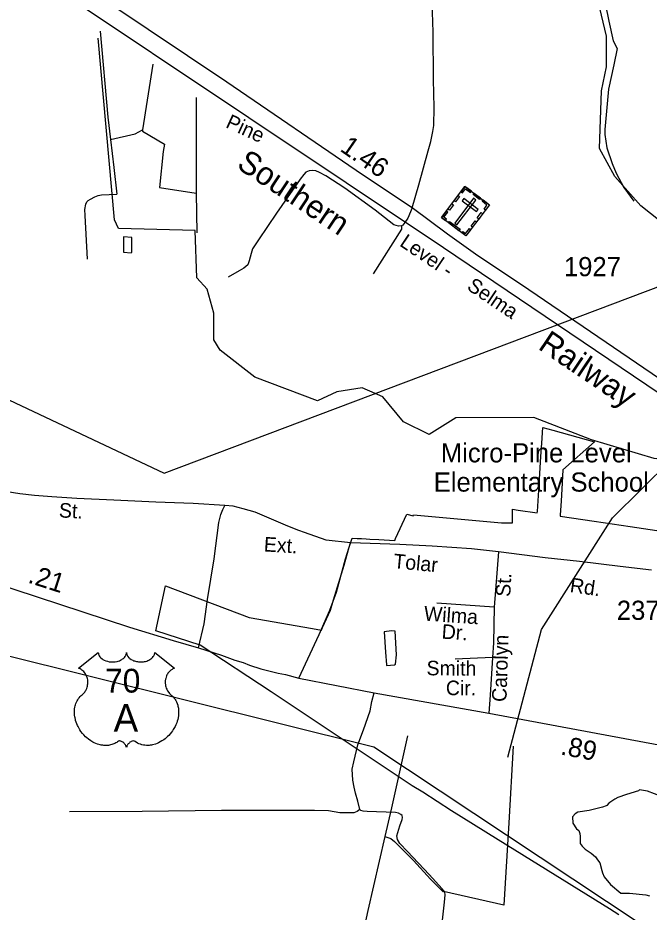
# Model space of a CAD drawing. Extents: x 2082433 to 2279600, y 546599 to 755198.
# Drawn here: x 2218584 to 2222701, y 640416 to 646246 of the extents above; entities that cross this region are included whole.
import ezdxf

# ---------------------------------------------------------------- set-up
doc = ezdxf.new("R2010")
doc.units = 0
for name, color, linetype in [('Exist Boundary Political City Limit New', 7, 'Continuous'), ('Exist Cultural Cemetery CELL', 7, 'Continuous'), ('Exist Cultural Educational Facility Elementary Label', 7, 'Continuous'), ('Exist Hydrographic Creek Single Shore', 7, 'Continuous'), ('Exist Hydrographic Misc Water Feature', 7, 'Continuous'), ('Exist Railroad Mainline', 7, 'Continuous'), ('Exist Railroad Mainline Label', 7, 'Continuous'), ('Exist Road Non-System Type 51', 7, 'Continuous'), ('Exist Road Non-System Type 51 Label', 7, 'Continuous'), ('Exist Road Primary US Attributed', 7, 'Continuous'), ('Exist Road Primary US Mileage Hundredths English Label', 7, 'Continuous'), ('Exist Road Primary US Shield CELL', 7, 'Continuous'), ('Exist Road Primary US Shield Number Label', 7, 'Continuous'), ('Exist Road Secondary Mileage Hundredths English Label', 7, 'Continuous'), ('Exist Road Secondary Type 51 Attributed', 7, 'Continuous'), ('Exist Road Secondary Type 51 Label', 7, 'Continuous'), ('Exist Road Secondary Type 51 Number Label', 7, 'Continuous'), ('Exist Utilities Electrical Transmission Line', 7, 'Continuous'), ('Map Preparation Boundary City Limit Buffer Line', 7, 'Continuous')]:
    doc.layers.add(name, color=color, linetype=linetype)

msp = doc.modelspace()

# ---------------------------------------------------------------- linework, layer by layer
at = {"layer": 'Exist Boundary Political City Limit New'}
for points in [[(2220796, 642852.8), (2220826, 642851.1), (2220855, 642849.8), (2220879.8, 642848.6), (2220938.5, 642845.6), (2221007.2, 642841.8), (2221042, 642839.8), (2221047.2, 642851.3), (2221120.5, 643009.6), (2221161.8, 643000.5), (2221164.5, 643006.5), (2221739, 642954.3), (2221809.5, 642953.4), (2221810.5, 643043.4), (2221847.8, 643037.8), (2221971.8, 643018.8), (2221972.2, 643027.7), (2221983.5, 643202.9), (2221995.5, 643387.3), (2222001.5, 643474.6), (2222008.8, 643575.5), (2222073.2, 643557.8), (2222345, 643482.5), (2222138.2, 643300.6), (2222131, 643172.7), (2222126.5, 643098.2), (2222120.8, 643003.9), (2222120.2, 642997.3), (2222341.5, 642965.2), (2222576.8, 642931), (2222751, 642904.1)], [(2222503.2, 640399), (2222441.8, 640437.5), (2221778.8, 640847.6), (2221412.8, 641076.5), (2221224.5, 641198.4), (2221156.5, 641238.9), (2220236, 641851.6), (2219772.5, 642156.7), (2219482.8, 642249.8), (2219546.8, 642544.4), (2220091.5, 642336.2), (2220504.5, 642265.4), (2220563.8, 642255), (2220571, 642270.9), (2220622, 642384.2), (2220641.8, 642452.8), (2220711.5, 642678.9), (2220744.5, 642795.9), (2220764.2, 642854.6), (2220796, 642852.8)]]:
    msp.add_lwpolyline(points, dxfattribs=at)
at = {"layer": 'Exist Cultural Cemetery CELL'}
for points in [[(2221500.1, 645147.5), (2221659.2, 645027.9), (2221506.2, 644824.4), (2221347.1, 644944)], [(2221474.1, 645112.9), (2221483.2, 645106.1), (2221502.5, 645131.8), (2221534.9, 645107.5), (2221541.6, 645116.4), (2221500.1, 645147.5)], [(2221429.5, 645053.7), (2221455.5, 645088.3), (2221464.6, 645081.5), (2221438.6, 645046.8)], [(2221569.7, 645058.6), (2221554.7, 645069.8), (2221432.8, 644907.8), (2221447.8, 644896.5)], [(2221491.8, 645068.6), (2221480.6, 645053.7), (2221574.7, 644982.9), (2221585.9, 644997.9)], [(2221559.3, 645103), (2221600.7, 645071.9), (2221593.9, 645062.8), (2221552.5, 645093.9)], [(2221633.2, 644993.2), (2221624.2, 645000), (2221643.5, 645025.7), (2221611.1, 645050.1), (2221617.8, 645059), (2221659.3, 645027.8)], [(2221389.1, 645000), (2221415.1, 645034.6), (2221424.2, 645027.7), (2221398.2, 644993.1)], [(2221373.6, 644924.2), (2221380.5, 644933.4), (2221362.9, 644946.6), (2221387.2, 644978.9), (2221378.3, 644985.6), (2221347.1, 644944.1)], [(2221580.2, 644941.7), (2221606.2, 644976.3), (2221615.3, 644969.4), (2221589.3, 644934.8)], [(2221399.9, 644918.7), (2221467.7, 644867.7), (2221460.9, 644858.6), (2221393.1, 644909.6)], [(2221540.6, 644889), (2221566.6, 644923.6), (2221575.7, 644916.8), (2221549.7, 644882.1)], [(2221479.7, 644844.3), (2221486.6, 644853.5), (2221504.2, 644840.3), (2221528.5, 644872.6), (2221537.4, 644865.9), (2221506.2, 644824.4)]]:
    msp.add_lwpolyline(points, close=True, dxfattribs=at)
at = {"layer": 'Exist Hydrographic Creek Single Shore'}
for points in [[(2222840.4, 643359.5), (2222733.2, 643372.7), (2222324.1, 643495.8), (2221948.2, 643641.2), (2221440.1, 643638.4), (2221266.2, 643530.4), (2221099.1, 643612.5), (2220964.2, 643776), (2220830.1, 643834.5), (2220664.2, 643808.4), (2220539.1, 643748.5), (2220130.2, 643904.5), (2219904, 644079.7), (2219862.2, 644146.1), (2219861.2, 644320), (2219818.1, 644478.3), (2219751.1, 644551.8), (2219740.2, 644860.3)], [(2221780.1, 641427.3), (2221999.3, 642258.7), (2222463.1, 642987.7), (2222840.4, 643359.5)]]:
    msp.add_lwpolyline(points, dxfattribs=at)
at = {"layer": 'Exist Hydrographic Misc Water Feature'}
for p, q in [((2219463.2, 645944.1), (2219397.8, 645516)), ((2219746.8, 645102.8), (2219750.1, 644844.7)), ((2223256.5, 644535.7), (2222646.2, 645021))]:
    msp.add_line(p, q, dxfattribs=at)
for points in [[(2222646.2, 645021), (2222478.1, 645211.4), (2222377.2, 645393.9), (2222391.1, 645770.7), (2222423.1, 645927.6), (2222422.1, 646127.6), (2222028.2, 647792.1), (2221851.2, 647966.2), (2221617.3, 648148.1), (2221132.1, 648341.7), (2221073.2, 648434.7), (2221053.2, 648933.6), (2221011.1, 649016.5), (2220818.2, 649191), (2220500.1, 649404.1), (2220182.1, 649669.7), (2220140.1, 649752.5), (2220147.2, 649854.1), (2221675.1, 650636.5)], [(2221424.8, 648152.9), (2221547.4, 648078), (2221793.9, 647945.5), (2222086.9, 647785.6), (2222095.1, 647773.8), (2222125.4, 647716.1), (2222164.6, 647522.4), (2222241.1, 647186.9), (2222298.9, 646899.5), (2222377.7, 646524.2), (2222437.3, 646224.8), (2222466.6, 646097.1), (2222492.9, 646047.3), (2222471.8, 645941), (2222436.9, 645780.8), (2222412.5, 645518.9), (2222412.7, 645486.8), (2222425.2, 645398.9), (2222460.1, 645297.1), (2222486.5, 645233.5), (2222535.1, 645139.8), (2222601.8, 645050.2)], [(2219119.6, 646159.8), (2219171.5, 645598.4), (2219188.3, 645452.7)], [(2219740.2, 644860.3), (2219241.1, 644873.8), (2219215.1, 644930.1), (2219107.2, 646113.1)], [(2219746, 645726.2), (2219746.2, 645160.4), (2219746.8, 645102.8)], [(2219188.3, 645452.7), (2219348, 645489.8), (2219397.8, 645516)], [(2219397.8, 645516), (2219396, 645508.1), (2219540.5, 645423.1), (2219530.7, 645375), (2219508.4, 645141.2), (2219746.8, 645102.8)], [(2219188.3, 645452.7), (2219210, 645271), (2219229.1, 645096.9)], [(2219038, 644674), (2219021.8, 644957.9), (2219021.6, 644997.7), (2219027.3, 645031.7), (2219033, 645045.8), (2219043.3, 645055.7), (2219057.4, 645064.1), (2219086.8, 645080.3), (2219106.9, 645088.2), (2219128.8, 645092.2), (2219229.1, 645096.9)], [(2219273, 644819.4), (2219273.8, 644719.5), (2219323.8, 644714), (2219327.5, 644717.9), (2219327.1, 644789.8), (2219326.9, 644813.7), (2219273, 644819.4)], [(2220973.9, 642244.5), (2220980.8, 642110.4), (2220987.2, 642028.7), (2220989.2, 642024.8), (2221039.3, 642029), (2221047.1, 642033), (2221052.8, 642093), (2221044, 642248.9), (2221020, 642250.5), (2220973.9, 642244.5)], [(2221124.4, 641565.9), (2221019.8, 641095.5), (2220977.1, 640908.8)], [(2221814.6, 641498.7), (2221786.1, 640998.5), (2221753.9, 640462.7), (2221359.4, 640551.8), (2221357.3, 640547.7)], [(2222632.3, 641206.1), (2222552.6, 641183.7), (2222496.6, 641163.4), (2222477.1, 641153.4), (2222438.6, 641127.1), (2222424.8, 641110.9), (2222421.1, 641109.1), (2222397.3, 641100.9), (2222309.4, 641078.1), (2222235.3, 641067.8), (2222219.6, 641057.6), (2222201.5, 641037.6), (2222203.8, 640995.5), (2222228, 640959.7), (2222242.1, 640947.9), (2222248.3, 640927.9), (2222250.7, 640909.7), (2222250.7, 640891.8), (2222250.9, 640878), (2222250.7, 640863.9), (2222264.7, 640845.9), (2222284.8, 640826.3), (2222323.5, 640800.6), (2222351.4, 640776.5), (2222365.3, 640756.5), (2222379.7, 640737), (2222392, 640686.8), (2222396.1, 640672.8), (2222408.4, 640647), (2222448.6, 640597.2), (2222516.9, 640539.8), (2222573.1, 640540.3), (2222679.1, 640529.1), (2222703.1, 640523)], [(2222826.5, 641151.7), (2222690.4, 641204.7), (2222638.1, 641212.6), (2222632.3, 641206.1)], [(2220977.1, 640908.8), (2220866.8, 640426.7), (2220798.5, 640114.1), (2220777.4, 640038.2), (2220755.9, 639951.9), (2220753.8, 639927.8)], [(2220977.1, 640908.8), (2221016.9, 640895.2), (2221041.3, 640877.7), (2221164.2, 640752.5), (2221274.9, 640631.2), (2221331.1, 640573.6), (2221357.3, 640547.7)]]:
    msp.add_lwpolyline(points, dxfattribs=at)
at = {"layer": 'Exist Railroad Mainline'}
msp.add_lwpolyline([(2216825.4, 647770.7), (2217555, 647289.6), (2221360.3, 644749.5), (2223262.3, 643465.3)], dxfattribs=at)
at = {"layer": 'Exist Road Non-System Type 51'}
for p, q in [((2221718.3, 642764.7), (2221689.7, 642403.9)), ((2221689.7, 642403.9), (2221316.6, 642429.9)), ((2221679.3, 642075.6), (2221436.2, 642065.2))]:
    msp.add_line(p, q, dxfattribs=at)
for points in [[(2221155.4, 645008.1), (2221198.3, 645157.6), (2221259.4, 645379.3), (2221276.3, 645440.4), (2221290.6, 645504.7), (2221295.8, 645543.7), (2221299.7, 645662.1), (2221294.5, 645843.4), (2221291.9, 646153.5), (2221284.1, 646415.5), (2221290.6, 646476.6), (2221299.7, 646567), (2221291.9, 646732.1), (2221286.7, 646926.4)], [(2221085.2, 644891.1), (2221067, 644887.2), (2221035.8, 644897.6), (2220913.5, 644992.5), (2220715.9, 645134.9), (2220592.4, 645216.8), (2220550.8, 645238.9), (2220527.4, 645248), (2220507.9, 645251.9), (2220483.2, 645248), (2220461.1, 645240.2), (2220449.4, 645224.6), (2220424.7, 645194.7), (2220270, 644973.6), (2220153, 644800.1), (2220114, 644740.9), (2220104.9, 644709.7), (2220091.9, 644662.9), (2220082.8, 644635.6), (2220058.1, 644614.8), (2220028.2, 644597.9), (2219955.3, 644556.3)], [(2221155.4, 645008.1), (2221128.1, 644941.1), (2221108.6, 644912.5), (2221094.3, 644895.6), (2221085.2, 644891.1)], [(2221085.2, 644891.1), (2221085.2, 644867.7), (2220901.8, 644577.7)], [(2219762.9, 642139.3), (2219799.3, 642295.4), (2219820.1, 642455.3), (2219864.3, 642719.9), (2219895.5, 642955.8), (2219907.2, 643009.1), (2219921.5, 643040.3), (2219933.2, 643067.6)], [(2220415.6, 641942.4), (2220549.5, 642225.2), (2220618.4, 642384.4), (2220661.3, 642502.7), (2220719.8, 642720.5), (2220753.6, 642824.5)], [(2221689.7, 642403.9), (2221685.8, 642171.2), (2221679.3, 642075.6)], [(2221679.3, 642075.6), (2221665, 641830.6), (2221654.6, 641713.6)], [(2220813.4, 641086.2), (2220801.7, 641140.2), (2220786.1, 641190.9), (2220777, 641231.2), (2220767.9, 641276.7), (2220764, 641348.2), (2220775.7, 641397), (2220800.4, 641507.5), (2220838.1, 641604.3), (2220881, 641727.9), (2220891.4, 641789.6), (2220908.3, 641845.5)], [(2220813.4, 641086.2), (2220797.8, 641071.9), (2220775.7, 641064.1), (2220684.7, 641062.8), (2220610.6, 641077.1), (2220518.3, 641078.4), (2220289.5, 641079.7), (2219912.4, 641077.8), (2219393.7, 641071.9), (2218921.7, 641070)], [(2221354.3, 640363.4), (2221366, 640480.4), (2221371.2, 640528.5), (2221368.6, 640546.7), (2221350.4, 640568.8), (2221265.9, 640662.4), (2221125.5, 640811.3), (2221074.8, 640864.6), (2221059.2, 640889.3), (2221055.3, 640914), (2221076.1, 640978.3), (2221090.4, 641019.9), (2221093, 641034.2), (2221090.4, 641045.9), (2221081.3, 641053.7), (2221065.7, 641061.5), (2221047.5, 641065.4), (2220862.8, 641071.9), (2220836.8, 641074.5), (2220821.2, 641078.4), (2220813.4, 641086.2)]]:
    msp.add_lwpolyline(points, dxfattribs=at)
at = {"layer": 'Exist Road Primary US Attributed'}
msp.add_lwpolyline([(2218402.4, 642572.7), (2219312.2, 642274.5), (2219596.5, 642187.5), (2219762.9, 642139.3), (2219911.1, 642091.2), (2219998.9, 642058.4), (2220054.1, 642043.7), (2220094.5, 642025.3), (2220168, 642003.3), (2220237.8, 641984.9), (2220281.9, 641973.9), (2220330.1, 641965.6), (2220415.6, 641942.4), (2220908.3, 641845.5), (2221654.6, 641713.6), (2222986, 641465.9), (2223174.5, 641432.6), (2223199.2, 641428.8), (2223625.9, 641350), (2224060, 641270)], dxfattribs=at)
at = {"layer": 'Exist Road Primary US Shield CELL'}
msp.add_lwpolyline([(2219108.6, 642108.8), (2219109, 642103.4), (2219110.2, 642097.1), (2219111.2, 642093.9), (2219114.2, 642087.6), (2219119.1, 642080.2), (2219125.9, 642073), (2219133.5, 642066.7), (2219138.7, 642063.4), (2219147.5, 642058.7), (2219157.4, 642054.5), (2219168.5, 642051.3), (2219179.8, 642049), (2219192.2, 642047.7), (2219204.4, 642047.4), (2219217.6, 642048.4), (2219232.2, 642051.2), (2219239, 642053), (2219246.5, 642055.6), (2219253.5, 642058.4), (2219261.2, 642062.5), (2219267.3, 642066.5), (2219272.1, 642070), (2219279, 642076.5), (2219284.4, 642083.3), (2219286.7, 642087.1), (2219288.7, 642090.7), (2219291.3, 642098.5), (2219292.1, 642101.9), (2219292.6, 642109), (2219293.1, 642103), (2219293.7, 642099.3), (2219294.7, 642095.7), (2219296.2, 642091.8), (2219298.9, 642086.3), (2219302, 642081.8), (2219307.7, 642075), (2219311.3, 642071.7), (2219314.5, 642069), (2219323.3, 642063), (2219333.5, 642057.8), (2219338.5, 642055.6), (2219343.7, 642053.8), (2219350.2, 642051.8), (2219357, 642050.2), (2219363.6, 642049.1), (2219370.5, 642048.1), (2219377.5, 642047.6), (2219383.2, 642047.4), (2219390.2, 642047.5), (2219396.6, 642047.9), (2219403.2, 642048.6), (2219410.5, 642049.9), (2219416.4, 642051.1), (2219424.1, 642053.2), (2219431.1, 642055.7), (2219437.2, 642058.4), (2219445.2, 642062.5), (2219451.7, 642066.6), (2219456.4, 642070.4), (2219462, 642075.5), (2219467.3, 642081.7), (2219470.4, 642086.2), (2219472.6, 642090.8), (2219474.7, 642095.7), (2219475.9, 642100.8), (2219476.5, 642105.3), (2219476.7, 642109.2), (2219605.3, 642006.7), (2219602.2, 642005.6), (2219595.2, 642002.1), (2219589.7, 641998.9), (2219580.9, 641992.6), (2219577.1, 641989.2), (2219573.3, 641985.6), (2219569.8, 641981.8), (2219566.7, 641978.3), (2219563, 641973.1), (2219559.6, 641967.9), (2219556.4, 641962.2), (2219554, 641957.3), (2219550, 641947), (2219548.1, 641940.4), (2219546.9, 641934.9), (2219545.4, 641923.4), (2219545, 641917.9), (2219545, 641912.5), (2219545.3, 641906.8), (2219545.8, 641901.4), (2219546.8, 641895.7), (2219547.7, 641890.7), (2219549.3, 641884.5), (2219551.6, 641877.4), (2219554.4, 641870.4), (2219560.3, 641859.3), (2219567.9, 641847.9), (2219573.3, 641841.5), (2219578.6, 641836), (2219586.5, 641829.3), (2219590.8, 641825.5), (2219595.7, 641820.6), (2219603.8, 641811.3), (2219607.1, 641806.8), (2219610.4, 641801.9), (2219613.4, 641796.8), (2219616.4, 641791.3), (2219618.9, 641786.6), (2219623.4, 641775.5), (2219626.7, 641764.8), (2219628.2, 641759.2), (2219630.6, 641746.6), (2219631.5, 641740.4), (2219632.5, 641728), (2219632.5, 641713.2), (2219631.4, 641699), (2219628.7, 641682.5), (2219626.5, 641672.7), (2219623.2, 641661.2), (2219619.9, 641651.2), (2219614, 641636.6), (2219608.8, 641625.9), (2219602, 641613.5), (2219597.4, 641605.9), (2219592, 641597.9), (2219585.3, 641588.6), (2219577.4, 641578.7), (2219567.9, 641568.3), (2219560.2, 641560.6), (2219550.2, 641551.7), (2219544.1, 641546.7), (2219535.4, 641540.1), (2219523.6, 641532.2), (2219511.9, 641525.5), (2219501.9, 641520.4), (2219493.1, 641516.6), (2219481.7, 641512.2), (2219462.8, 641507), (2219455.9, 641505.6), (2219447.6, 641504.3), (2219440, 641503.6), (2219432.5, 641503.1), (2219422.5, 641503.1), (2219412.6, 641503.9), (2219403.1, 641505.3), (2219393.3, 641507.3), (2219383.1, 641510.3), (2219373.8, 641514), (2219364.4, 641518.6), (2219348.5, 641528.7), (2219343.9, 641531.1), (2219341.3, 641531.8), (2219335.1, 641532.1), (2219329.4, 641530.9), (2219323.4, 641528.5), (2219319.9, 641526.6), (2219315.1, 641523.5), (2219311.5, 641520.6), (2219307.1, 641516.4), (2219304, 641512.9), (2219301.7, 641510.2), (2219297.2, 641503.1), (2219295.6, 641499.8), (2219294, 641495.5), (2219292.5, 641489.1), (2219290.5, 641497.1), (2219288.1, 641502.4), (2219285.4, 641507), (2219282.5, 641511), (2219278.1, 641516.2), (2219274, 641520.1), (2219269.2, 641524), (2219264, 641527.1), (2219259.9, 641529.3), (2219256.1, 641530.7), (2219251.4, 641531.8), (2219247.6, 641532.2), (2219244.5, 641532.1), (2219240.2, 641531.1), (2219234.4, 641526.9), (2219228.9, 641523.1), (2219222.9, 641519.4), (2219215.8, 641515.6), (2219210.5, 641513.2), (2219204.3, 641510.7), (2219197, 641508.3), (2219189.1, 641506.2), (2219181, 641504.6), (2219173.9, 641503.5), (2219166.2, 641502.8), (2219159.3, 641502.6), (2219152.1, 641502.7), (2219145.3, 641503.2), (2219137.5, 641503.9), (2219127.8, 641505.3), (2219119.7, 641507.2), (2219111.2, 641509.4), (2219102.5, 641512.2), (2219093.1, 641515.7), (2219081.4, 641520.8), (2219073.3, 641525), (2219060.5, 641532.4), (2219045.4, 641542.8), (2219034.1, 641552), (2219025.8, 641559.5), (2219013.5, 641572), (2219006.4, 641580.1), (2218995.1, 641594.7), (2218987.9, 641605.3), (2218983.2, 641613), (2218976.4, 641625.5), (2218972.6, 641633.3), (2218967.7, 641644.7), (2218963.9, 641655.1), (2218960.7, 641665), (2218959, 641671.3), (2218956.6, 641682.3), (2218955.1, 641690.1), (2218953.6, 641700.8), (2218952.9, 641712.2), (2218952.7, 641722.6), (2218953, 641731.2), (2218954, 641741.3), (2218955.7, 641752.1), (2218957.7, 641761.3), (2218959.6, 641767.9), (2218962.3, 641775.9), (2218965.9, 641784.8), (2218970.2, 641793.3), (2218974.2, 641800.4), (2218979.3, 641808), (2218984.3, 641814.4), (2218990.9, 641821.6), (2218997.7, 641828.1), (2219004, 641833.2), (2219011.5, 641840.5), (2219015.3, 641844.9), (2219020, 641851.1), (2219023.7, 641856.8), (2219026.7, 641861.9), (2219030.6, 641869.4), (2219032.9, 641875), (2219035.9, 641883.7), (2219037.4, 641889.7), (2219038.9, 641897.6), (2219039.9, 641904.9), (2219040.3, 641914.1), (2219040, 641921.7), (2219039.1, 641930.6), (2219037.4, 641939.1), (2219035.4, 641946.6), (2219032.2, 641955.1), (2219029.3, 641961.3), (2219024.3, 641969.8), (2219018.9, 641977.6), (2219013.2, 641984), (2219007.5, 641989.7), (2219002, 641993.9), (2218996.8, 641997.6), (2218990.3, 642001.6), (2218984, 642004.7), (2218980, 642006.3)], close=True, dxfattribs=at)
at = {"layer": 'Exist Road Secondary Type 51 Attributed'}
for points in [[(2224808.7, 642512.4), (2224502.1, 642712), (2224299.6, 642852), (2224170.4, 642940.2), (2223816.7, 643175.6), (2223584, 643325.1), (2223414.5, 643429.7), (2223214.8, 643581.8), (2222919.7, 643791.2), (2221867.8, 644505.6), (2221583.1, 644694.8), (2221386.8, 644835.8), (2221155.4, 645008.1), (2220832.3, 645223.6), (2219947.5, 645826.5), (2218921.7, 646514.9), (2217388.6, 647516.3)], [(2222715.9, 642646.5), (2222512.6, 642670.5), (2222246.1, 642702.6), (2222022, 642726.9), (2221718.3, 642764.7), (2221541.9, 642783.7), (2221285.3, 642801.3), (2221075.8, 642812.4), (2220753.6, 642824.5), (2220594.4, 642841.8), (2220453.5, 642890.1), (2220415.6, 642903.8), (2220345.4, 642933.2), (2220207, 642990.3), (2220132.2, 643023.4), (2220052.7, 643045.2), (2219989.1, 643062.4), (2219933.2, 643067.6), (2219726.9, 643080.8), (2219484.6, 643089.4), (2219208.7, 643101.4), (2218968.9, 643113.5), (2218804.6, 643123.2), (2218692.6, 643131.9), (2218597.4, 643142.5), (2218513.1, 643156.4)]]:
    msp.add_lwpolyline(points, dxfattribs=at)
at = {"layer": 'Exist Utilities Electrical Transmission Line'}
for points in [[(2209747, 646239.1), (2210691, 646171.5), (2211115, 646140.4), (2214681.5, 645567.3), (2219537.2, 643277.6), (2223254, 644678.5)], [(2208662, 645571.8), (2209269.8, 644396.5), (2209718.5, 644261.8), (2210615.8, 644021.9), (2211563.1, 643790.5), (2212488.3, 643547.1), (2214743.3, 642980.8), (2216117, 642648.3), (2216617.5, 642561.9), (2220905, 641493.8), (2223288.9, 639914.8)]]:
    msp.add_lwpolyline(points, dxfattribs=at)
at = {"layer": 'Map Preparation Boundary City Limit Buffer Line'}
for points in [[(2220796, 642852.8), (2220826, 642851.1), (2220855, 642849.8), (2220879.8, 642848.6), (2220938.5, 642845.6), (2221007.2, 642841.8), (2221042, 642839.8), (2221047.2, 642851.3), (2221120.5, 643009.6), (2221161.8, 643000.5), (2221164.5, 643006.5), (2221739, 642954.3), (2221809.5, 642953.4), (2221810.5, 643043.4), (2221847.8, 643037.8), (2221971.8, 643018.8), (2221972.2, 643027.7), (2221983.5, 643202.9), (2221995.5, 643387.3), (2222001.5, 643474.6), (2222008.8, 643575.5), (2222073.2, 643557.8), (2222345, 643482.5), (2222138.2, 643300.6), (2222131, 643172.7), (2222126.5, 643098.2), (2222120.8, 643003.9), (2222120.2, 642997.3), (2222341.5, 642965.2), (2222576.8, 642931), (2222751, 642904.1)], [(2222503.2, 640399), (2222441.8, 640437.5), (2221778.8, 640847.6), (2221412.8, 641076.5), (2221224.5, 641198.4), (2221156.5, 641238.9), (2220236, 641851.6), (2219772.5, 642156.7), (2219482.8, 642249.8), (2219546.8, 642544.4), (2220091.5, 642336.2), (2220504.5, 642265.4), (2220563.8, 642255), (2220571, 642270.9), (2220622, 642384.2), (2220641.8, 642452.8), (2220711.5, 642678.9), (2220744.5, 642795.9), (2220764.2, 642854.6), (2220796, 642852.8)]]:
    msp.add_lwpolyline(points, dxfattribs=at)

# ---------------------------------------------------------------- texts
at = {"layer": 'Exist Cultural Educational Facility Elementary Label'}
for s, p in [('  Micro-Pine Level', (2221249.6, 643348.2)), (' Elementary School', (2221249.6, 643157.6))]:
    msp.add_text(s, height=125, dxfattribs=at).set_placement(p)
at = {"layer": 'Exist Railroad Mainline Label'}
for s, rotation, p in [('Southern', 326.42793, (2220003.5, 645271.8)), ('Railway', 325.97231, (2221970.2, 644091.6))]:
    msp.add_text(s, height=150, rotation=rotation, dxfattribs=at).set_placement(p)
at = {"layer": 'Exist Road Non-System Type 51 Label'}
for s, rotation, p in [('St.', 87.05757, (2221795, 642470.3)), ('Wilma', 356.00626, (2221229.5, 642317.5)), ('Dr.', 356.00626, (2221345.8, 642199.6)), ('Carolyn', 88.16224, (2221770.2, 641785.3)), ('Smith', 359.53203, (2221249.1, 641960.3)), ('Cir.', 359.53203, (2221375.1, 641831))]:
    msp.add_text(s, height=95, rotation=rotation, dxfattribs=at).set_placement(p)
at = {"layer": 'Exist Road Primary US Mileage Hundredths English Label'}
for s, rotation, p in [('.21', 342.20104, (2218643.6, 642566)), ('.89', 349.41873, (2222118.5, 641444.5))]:
    msp.add_text(s, height=125, rotation=rotation, dxfattribs=at).set_placement(p)
at = {"layer": 'Exist Road Primary US Shield Number Label'}
for s, height, p in [('70', 155, (2219152.4, 641847.4)), ('A', 180, (2219208.2, 641592.6))]:
    msp.add_text(s, height=height, dxfattribs=at).set_placement(p)
at = {"layer": 'Exist Road Secondary Mileage Hundredths English Label'}
msp.add_text('1.46', height=125, rotation=325.36786, dxfattribs=at).set_placement((2220678.5, 645382.6))
at = {"layer": 'Exist Road Secondary Type 51 Label'}
for s, rotation, p in [('Pine', 335.37703, (2219933.4, 645535.1)), ('Level -', 326.02336, (2221067.6, 644764.3)), ('Selma', 326.11707, (2221506.2, 644480)), ('St.', 356.85475, (2218849.8, 642990)), ('Ext.', 356.43416, (2220186.1, 642768.2)), ('Tolar', 354.67437, (2221030.1, 642658.9)), ('Rd.', 351.97328, (2222180.4, 642503.2))]:
    msp.add_text(s, height=95, rotation=rotation, dxfattribs=at).set_placement(p)
at = {"layer": 'Exist Road Secondary Type 51 Number Label'}
for s, p in [('1927', (2222145.4, 644561.9)), ('2374', (2222490.3, 642321.6))]:
    msp.add_text(s, height=125, dxfattribs=at).set_placement(p)

doc.saveas('drawing.dxf')
